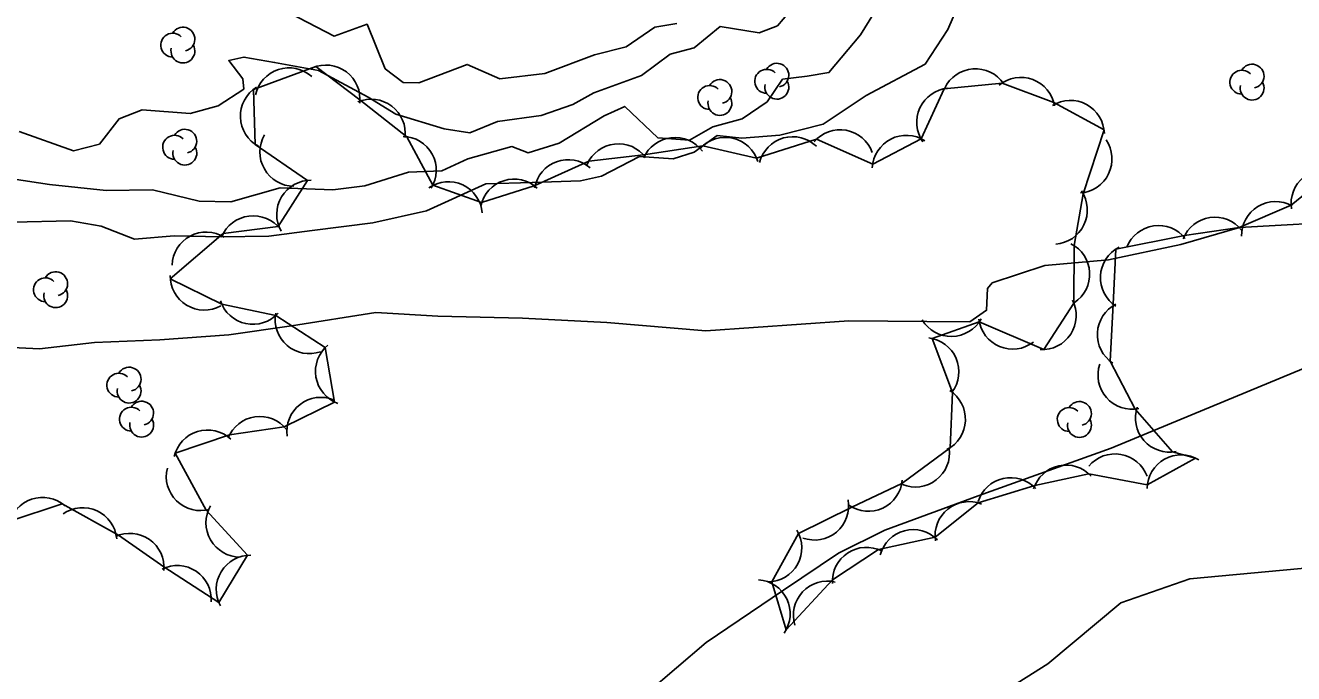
# Model space of a CAD drawing. Extents: x 646142 to 649934, y 5874075 to 5876351.
# Drawn here: x 647215 to 647326.6, y 5875742.1 to 5875799.1 of the extents above; entities that cross this region are included whole.
import ezdxf

# ---------------------------------------------------------------- set-up
doc = ezdxf.new("R2010")
doc.units = 0
for name, color, linetype in [('Niveau 1', 7, 'Continuous'), ('Niveau 2', 7, 'Continuous'), ('Niveau 22', 7, 'Continuous'), ('Niveau 44', 7, 'Continuous')]:
    doc.layers.add(name, color=color, linetype=linetype)

msp = doc.modelspace()

# ---------------------------------------------------------------- linework, layer by layer
at = {"layer": 'Niveau 1'}
msp.add_lwpolyline([(647282.66, 5875800.83), (647281.17, 5875799.08), (647279.57, 5875798.46), (647276.13, 5875799.03), (647273.85, 5875797.13), (647271.73, 5875796.57), (647269.22, 5875794.71), (647265.02, 5875793.19), (647263.17, 5875792.15), (647260.4, 5875791.18), (647256.56, 5875790.67), (647254.13, 5875789.68), (647251.86, 5875790.02), (647247.61, 5875791.31), (647245.17, 5875792.79), (647240.8, 5875795.16), (647236.95, 5875795.86), (647234.26, 5875796.33), (647232.92, 5875796.02), (647234.17, 5875794.43), (647234.26, 5875793.52), (647232, 5875792.03), (647229.54, 5875791.37), (647225.32, 5875791.69), (647223.28, 5875790.91), (647221.55, 5875788.67), (647219.26, 5875788.09), (647214.5, 5875789.79)], dxfattribs=at)
at = {"layer": 'Niveau 2'}
for points in [[(647297.75, 5875802.46), (647296.16, 5875798.74), (647294.16, 5875795.71), (647288.98, 5875792.94), (647285.2, 5875790.43), (647281.39, 5875789.47)], [(647290, 5875800.74), (647288.47, 5875798.29), (647285.7, 5875794.96), (647283.78, 5875794.65), (647281.62, 5875794.38), (647280.27, 5875792.4), (647278.06, 5875790.91), (647275.5, 5875790.19), (647273.43, 5875789.01), (647270.65, 5875789.24), (647267.74, 5875791.99), (647265.93, 5875791.17), (647261.98, 5875788.76), (647259.25, 5875787.91), (647257.82, 5875788.46), (647253.96, 5875787.37), (647251.66, 5875786.34), (647248.74, 5875786.21), (647244.9, 5875785.02), (647242.06, 5875784.67), (647237.45, 5875784.84), (647233.1, 5875783.59), (647230.33, 5875783.66), (647226.21, 5875784.67), (647222.14, 5875784.61), (647217.15, 5875785.13), (647210.56, 5875786.13)], [(647272.31, 5875799.28), (647270.4, 5875798.97), (647267.88, 5875797.22), (647265.09, 5875796.54), (647260.73, 5875794.89), (647256.77, 5875794.43), (647253.9, 5875795.69), (647249.65, 5875794.06), (647248.27, 5875794.09), (647246.67, 5875795.3), (647245.08, 5875799.21), (647242.2, 5875798.17), (647238.28, 5875800.18)], [(647281.39, 5875789.47), (647278.03, 5875789.19), (647275.87, 5875789.43), (647273.84, 5875787.96), (647272, 5875787.37), (647269.04, 5875787.58), (647265.71, 5875785.87), (647263.85, 5875785.45), (647259.61, 5875785.3), (647255.54, 5875785.18), (647250.32, 5875782.81), (647245.59, 5875781.75), (647240.25, 5875781.09), (647236.45, 5875780.59), (647232.26, 5875780.51), (647228.11, 5875780.61), (647224.63, 5875780.31), (647221.69, 5875781.46), (647219, 5875781.93), (647213.95, 5875781.82)], [(647210.9, 5875770.94), (647216.29, 5875770.68), (647221.13, 5875771.23), (647226.87, 5875771.47), (647232.93, 5875771.91), (647238.44, 5875772.7), (647245.87, 5875773.86), (647251.31, 5875773.55), (647258.76, 5875773.38), (647266.16, 5875772.98), (647274.87, 5875772.25), (647287.45, 5875773.13), (647294.3, 5875773.08), (647298.1, 5875773.06), (647299.56, 5875774.07), (647299.65, 5875775.98), (647300.06, 5875776.48), (647304.69, 5875777.99), (647310.28, 5875778.5), (647316.65, 5875779.84), (647321.79, 5875781.34), (647332.26, 5875781.94)], [(647362.49, 5875751.82), (647358.76, 5875751.21), (647351.2, 5875752.05), (647340.54, 5875751.77), (647329.75, 5875751.6), (647317.44, 5875750.46), (647311.38, 5875748.35), (647304.95, 5875742.97), (647294.07, 5875736.11)]]:
    msp.add_lwpolyline(points, dxfattribs=at)
at = {"layer": 'Niveau 22'}
msp.add_lwpolyline([(647389.6, 5875831.65), (647380.22, 5875826), (647375.95, 5875821.3), (647375.4, 5875819.85), (647375.54, 5875817.21), (647374.63, 5875814.69), (647371.01, 5875806.93), (647366.28, 5875801.14), (647363.8, 5875797.08), (647362.23, 5875794.27), (647359.25, 5875790.63), (647355.68, 5875787.16), (647352.53, 5875785.22), (647346.81, 5875780.27), (647341.36, 5875776.03), (647336.34, 5875772.06), (647327.43, 5875768.96), (647310.51, 5875761.94), (647298.83, 5875757.76), (647290.61, 5875754.73), (647286.55, 5875752.71), (647281.69, 5875749.45), (647274.9, 5875744.84), (647269.7, 5875740.4)], dxfattribs=at)
at = {"layer": 'Niveau 44'}
for points in [[(647330.11, 5875786.36), (647326.34, 5875783.3), (647321.78, 5875781.35), (647316.98, 5875780.64), (647310.93, 5875779.44), (647310.68, 5875774.59), (647310.42, 5875769.6), (647312.63, 5875765.37), (647315.92, 5875761.61), (647317.94, 5875761.07), (647313.69, 5875758.72), (647308.54, 5875759.69), (647303.8, 5875758.65), (647298.83, 5875757.14), (647295.03, 5875754.11), (647290.05, 5875753.03), (647286, 5875750.35), (647281.93, 5875745.96), (647280.68, 5875750.2), (647283.03, 5875754.45), (647287.72, 5875756.76), (647292.11, 5875758.83), (647296.35, 5875761.98), (647296.57, 5875766.83), (647294.79, 5875771.58), (647298.92, 5875773.04), (647304.6, 5875770.61), (647307.24, 5875774.68), (647307.26, 5875779.76), (647308.06, 5875784.29), (647309.89, 5875789.92), (647305.47, 5875792.34), (647300.92, 5875794.03), (647295.84, 5875793.55), (647293.8, 5875789.14), (647289.55, 5875786.91), (647284.61, 5875789.11), (647279.34, 5875787.44), (647274.61, 5875788.52), (647269.4, 5875787.73), (647264.58, 5875787.17), (647259.79, 5875785.01), (647255.16, 5875783.55), (647250.88, 5875785.07), (647248.57, 5875789.33), (647244.45, 5875792.58), (647240.58, 5875795.49), (647235.09, 5875793.49), (647235.25, 5875788.64), (647239.86, 5875785.48), (647237.26, 5875781.43), (647232.44, 5875780.82), (647227.78, 5875776.82), (647232.3, 5875774.61), (647237.05, 5875773.6), (647241.4, 5875770.78), (647242.22, 5875766), (647237.8, 5875763.83), (647233, 5875763.12), (647228.21, 5875761.51)], [(647228.21, 5875761.51), (647230.94, 5875756.5), (647234.57, 5875752.52), (647232.06, 5875748.36), (647227.22, 5875751.51), (647223.24, 5875754.28), (647218.28, 5875757.05), (647213.68, 5875755.51)]]:
    msp.add_lwpolyline(points, dxfattribs=at)
for centre, radius, start, end in [((647228.89, 5875797.91), 1.05, 282.2692, 149.7263), ((647227.99, 5875797.38), 1.05, 44.1154, 269.804), ((647228.89, 5875796.86), 1.05, 166.9369, 29.6212), ((647238.21, 5875792.38), 3, 47.9803, 167.9583), ((647241.46, 5875792.63), 3, 353.0409, 113.0188), ((647280.22, 5875794.2), 1.05, 44.1154, 269.804), ((647281.12, 5875794.73), 1.05, 282.2692, 149.7263), ((647298.58, 5875792.3), 3, 34.3297, 154.3076), ((647322.01, 5875794.12), 1.05, 44.1154, 269.804), ((647322.91, 5875794.65), 1.05, 282.2692, 149.7263), ((647276.11, 5875793.3), 1.05, 282.2692, 149.7263), ((647281.12, 5875793.68), 1.05, 166.9369, 29.6212), ((647302.58, 5875791.54), 3, 9.6366, 129.6145), ((647322.91, 5875793.6), 1.05, 166.9369, 29.6212), ((647236.94, 5875791.13), 3, 121.9039, 241.8819), ((647275.21, 5875792.77), 1.05, 44.1154, 269.804), ((647296.42, 5875790.6), 3, 95.1964, 215.1743), ((647245.45, 5875789.62), 3, 353.0409, 113.0188), ((647276.11, 5875792.25), 1.05, 166.9369, 29.6212), ((647306.92, 5875789.52), 3, 1.6311, 121.609), ((647229.06, 5875788.93), 1.05, 282.2692, 149.7263), ((647286.68, 5875786.94), 3, 19.705, 139.683), ((647228.16, 5875788.4), 1.05, 44.1154, 269.804), ((647238.66, 5875787.97), 3, 149.6049, 269.5828), ((647248.17, 5875786.36), 3, 328.4237, 88.4016), ((647267.19, 5875785.7), 3, 36.5247, 156.5027), ((647272.16, 5875786.26), 3, 36.5247, 156.5027), ((647276.59, 5875786.26), 3, 17.138, 137.1159), ((647282.51, 5875786.33), 3, 45.8272, 165.8052), ((647292.51, 5875786.45), 3, 57.1822, 177.1601), ((647307.59, 5875787.37), 3, 274.2448, 34.2227), ((647229.06, 5875787.88), 1.05, 166.9369, 29.6212), ((647262.77, 5875784.31), 3, 49.8531, 169.8311), ((647329.34, 5875783.46), 3, 69.1547, 189.1327), ((647240.14, 5875782.5), 3, 89.2995, 209.2775), ((647252.23, 5875782.37), 3, 4.8122, 124.7902), ((647258.01, 5875782.6), 3, 47.5074, 167.4853), ((647305.42, 5875782.87), 3, 274.2448, 34.2227), ((647324.98, 5875780.63), 3, 61.2136, 181.1915), ((647235.07, 5875779.37), 3, 37.1809, 157.1588), ((647319.64, 5875779.25), 3, 38.4856, 158.4636), ((647230.94, 5875777.94), 3, 58.19, 178.168), ((647314.69, 5875778.52), 3, 38.4856, 158.4636), ((647305.63, 5875777.24), 3, 303.2766, 63.2545), ((647312.57, 5875776.93), 3, 116.9938, 236.9717), ((647217.7, 5875776.4), 1.05, 282.2692, 149.7263), ((647216.8, 5875775.87), 1.05, 44.1154, 269.804), ((647230.77, 5875777.08), 3, 178.9085, 298.8865), ((647217.7, 5875775.35), 1.05, 166.9369, 29.6212), ((647235.04, 5875775.83), 3, 198.0587, 318.0366), ((647304.44, 5875773.6), 3, 267.0806, 27.0586), ((647312.3, 5875771.93), 3, 116.9938, 236.9717), ((647240, 5875773.25), 3, 169.3266, 289.3045), ((647296.46, 5875774.76), 3, 211.0559, 331.0338), ((647301.86, 5875773.65), 3, 187.2795, 307.2574), ((647243.55, 5875768.69), 3, 129.6575, 249.6354), ((647294.12, 5875768.66), 3, 323.1242, 83.1021), ((647223.26, 5875767.48), 1.05, 44.1154, 269.804), ((647224.16, 5875768.01), 1.05, 282.2692, 149.7263), ((647312.36, 5875768.36), 3, 161.1344, 281.1123), ((647224.16, 5875766.96), 1.05, 166.9369, 29.6212), ((647241.03, 5875763.41), 3, 67.8012, 187.7792), ((647294.7, 5875764.49), 3, 297.3796, 57.3575), ((647224.36, 5875764.49), 1.05, 44.1154, 269.804), ((647225.26, 5875765.02), 1.05, 282.2692, 149.7263), ((647306.83, 5875764.46), 1.05, 44.1154, 269.804), ((647307.73, 5875764.99), 1.05, 282.2692, 149.7263), ((647315.65, 5875764.59), 3, 161.1344, 281.1123), ((647225.26, 5875763.97), 1.05, 166.9369, 29.6212), ((647235.66, 5875761.73), 3, 38.3691, 158.347), ((647307.73, 5875763.94), 1.05, 166.9369, 29.6212), ((647231.05, 5875760.54), 3, 47.1331, 167.1111), ((647293.3, 5875761.52), 3, 247.7973, 7.7752), ((647310.86, 5875758.44), 3, 20.2864, 140.2643), ((647316.67, 5875758.35), 3, 59.0087, 178.9867), ((647230.43, 5875759.45), 3, 165.7538, 285.7317), ((647306.55, 5875757.45), 3, 42.4111, 162.3891), ((647289.16, 5875759.39), 3, 235.256, 355.2339), ((647301.68, 5875756.35), 3, 42.8095, 162.7875), ((647216.54, 5875754.61), 3, 48.5443, 168.5223), ((647284.43, 5875756.86), 3, 250.1169, 10.0949), ((647220.08, 5875753.71), 3, 5.1117, 125.0896), ((647233.92, 5875755.37), 3, 149.9641, 269.942), ((647298.03, 5875754.24), 3, 68.5248, 188.5027), ((647224.23, 5875751.45), 3, 355.188, 115.166), ((647280.31, 5875753.18), 3, 271.0389, 31.0169), ((647293.1, 5875751.78), 3, 44.7088, 164.6867), ((647289, 5875750.22), 3, 63.5288, 183.5068), ((647234.82, 5875749.53), 3, 88.8862, 208.8641), ((647228.39, 5875748.62), 3, 356.3907, 116.3687), ((647279.29, 5875747.38), 3, 325.6829, 85.6609), ((647285.57, 5875747.25), 3, 76.6864, 196.6643)]:
    msp.add_arc(centre, radius, start, end, dxfattribs=at)

doc.saveas('drawing.dxf')
